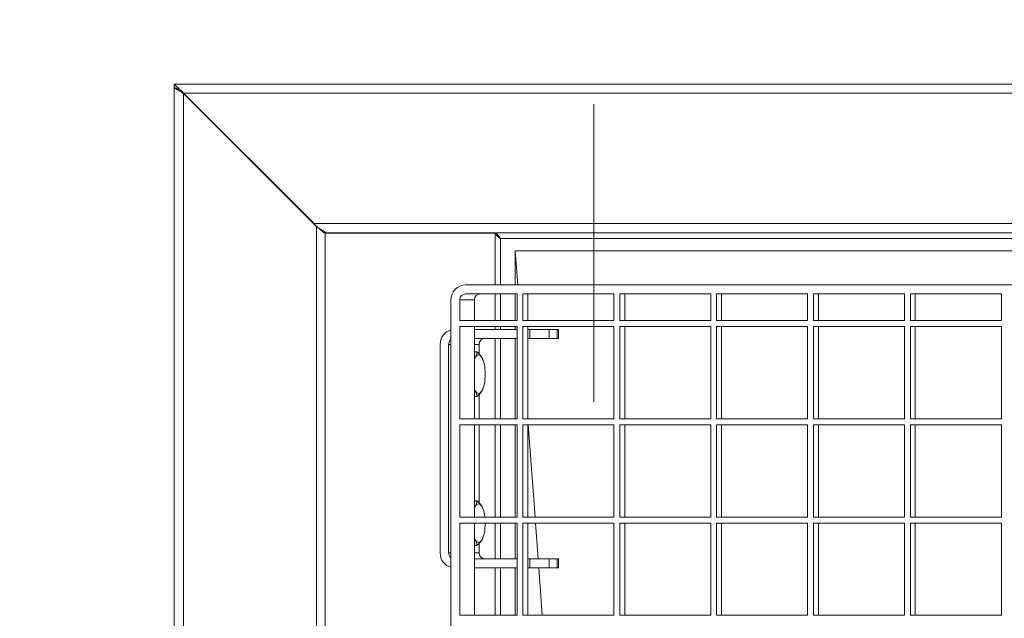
# Model space of a CAD drawing. Header units: metres. Extents: x 1306 to 1412, y -79 to 41.
# Tile 367 of 656: x 1360.482 to 1360.813, y -16.441 to -16.24. Entities that reach past the tile are written whole.
import ezdxf

# ---------------------------------------------------------------- set-up
doc = ezdxf.new("R2010")
doc.units = ezdxf.units.M
doc.header["$PDMODE"] = 65
doc.linetypes.add('AUSGEZOGEN', pattern=[0])
doc.linetypes.add('STRICHPUNKT2_S5', pattern=[0.5, 0.35, -0.05, 0.05, -0.05])
for name, color, linetype, lineweight in [('XR$2$Achsen', 4, 'AUSGEZOGEN', 13), ('XR$3$Maßlinie 1_50', 7, 'AUSGEZOGEN', 25), ('XR$4$Möblierung', 4, 'AUSGEZOGEN', 13)]:
    doc.layers.add(name, color=color, linetype=linetype, lineweight=lineweight)
doc.styles.add('ARIAL', font='arial.ttf')
doc.dimstyles.new('DIMSTYLE_11', dxfattribs={"dimtxt": 0.15, "dimasz": 0.03, "dimexe": 0, "dimexo": 0, "dimgap": 0.075, "dimtad": 2, "dimrnd": 0.005, "dimzin": 4, "dimdsep": 46, "dimtxsty": 'ARIAL', "dimblk1": 'ALL_ML_STRICH', "dimblk2": 'ALL_ML_STRICH', "dimsah": 1, "dimcen": 0, "dimclrd": 3, "dimclre": 3, "dimclrt": 3, "dimadec": 0, "dimazin": 0, "dimtfac": 1, "dimtdec": 0, "dimtix": 1, "dimtmove": 2, "dimatfit": 3, "dimfxl": 0, "dimtzin": 0, "dimlwd": 0, "dimlwe": 25, "dimarcsym": 0})
doc.dimstyles.new('DIMSTYLE_12', dxfattribs={"dimtxt": 0.15, "dimasz": 0.03, "dimexe": 0, "dimexo": 0, "dimgap": 0.075, "dimtad": 2, "dimdec": 3, "dimrnd": 0.005, "dimzin": 4, "dimdsep": 46, "dimtxsty": 'ARIAL', "dimblk1": 'ALL_ML_STRICH', "dimblk2": 'ALL_ML_STRICH', "dimsah": 1, "dimcen": 0, "dimclrd": 3, "dimclre": 3, "dimclrt": 3, "dimadec": 0, "dimazin": 0, "dimtfac": 1, "dimtdec": 0, "dimtix": 1, "dimtmove": 2, "dimatfit": 3, "dimfxl": 0, "dimtzin": 0, "dimlwd": 0, "dimlwe": 25, "dimarcsym": 0})
doc.dimstyles.new('DIMSTYLE_24', dxfattribs={"dimtxt": 0.225, "dimasz": 0.15, "dimexe": 0, "dimexo": 0, "dimgap": 0.1125, "dimtad": 2, "dimrnd": 0.005, "dimzin": 4, "dimdsep": 46, "dimtxsty": 'ARIAL', "dimblk1": 'ALL_ML_STRICH', "dimblk2": 'ALL_ML_STRICH', "dimsah": 1, "dimcen": 0, "dimclrd": 3, "dimclre": 3, "dimclrt": 3, "dimadec": 0, "dimazin": 0, "dimtfac": 1, "dimtdec": 0, "dimtix": 1, "dimtmove": 2, "dimatfit": 3, "dimfxl": 0, "dimtzin": 0, "dimlwd": 0, "dimlwe": 25, "dimarcsym": 0})
doc.dimstyles.new('DIMSTYLE_6', dxfattribs={"dimtxt": 0.15, "dimasz": 0.15, "dimexe": 0, "dimexo": 0, "dimgap": 0.075, "dimtad": 2, "dimrnd": 0.005, "dimzin": 4, "dimdsep": 46, "dimtxsty": 'ARIAL', "dimblk1": 'ALL_ML_STRICH', "dimblk2": 'ALL_ML_STRICH', "dimsah": 1, "dimcen": 0, "dimclrd": 3, "dimclre": 3, "dimclrt": 3, "dimadec": 0, "dimazin": 0, "dimtfac": 1, "dimtdec": 0, "dimtix": 1, "dimtmove": 2, "dimatfit": 3, "dimfxl": 0, "dimtzin": 0, "dimlwd": 0, "dimlwe": 25, "dimarcsym": 0})
doc.dimstyles.new('DIMSTYLE_9', dxfattribs={"dimtxt": 0.15, "dimasz": 0.03, "dimexe": 0, "dimexo": 0, "dimgap": 0.075, "dimtad": 2, "dimdec": 1, "dimlfac": 100, "dimrnd": 0.5, "dimzin": 4, "dimdsep": 46, "dimtxsty": 'ARIAL', "dimblk1": 'ALL_ML_STRICH', "dimblk2": 'ALL_ML_STRICH', "dimsah": 1, "dimcen": 0, "dimclrd": 3, "dimclre": 3, "dimclrt": 3, "dimadec": 0, "dimazin": 0, "dimtfac": 1, "dimtdec": 0, "dimtix": 1, "dimtmove": 2, "dimatfit": 3, "dimfxl": 0, "dimtvp": 1.2, "dimtzin": 0, "dimlwd": 0, "dimlwe": 25, "dimarcsym": 0})

# ---------------------------------------------------------------- blocks, each defined once
blk = doc.blocks.new('ALL_ML_STRICH')
at = {"color": 0, "linetype": 'ByBlock', "lineweight": -2}
for p, q in [((0, -0.5), (0, 0.5)), ((-0.3, -0.3), (0.3, 0.3)), ((-1, 0), (0.5, 0))]:
    blk.add_line(p, q, dxfattribs=at)
blk = doc.blocks.new('*D765')
at = {"layer": 'DEFPOINTS', "color": 3, "linetype": 'AUSGEZOGEN', "lineweight": 25, "transparency": 33554687}
for p in [(1342.77015, -10.15909), (1342.77015, -20.11081), (1361.06015, -20.30016)]:
    blk.add_point(p, dxfattribs=at)
at = {"layer": 'XR$3$Maßlinie 1_50', "color": 3, "linetype": 'AUSGEZOGEN', "lineweight": -2, "transparency": 33554687}
for p, q in [((1342.77015, -10.20909), (1342.77015, -10.15909)), ((1342.77015, -10.15909), (1361.06015, -10.15909)), ((1361.06015, -10.20909), (1361.06015, -10.15909))]:
    blk.add_line(p, q, dxfattribs=at)
at = {"layer": 'XR$3$Maßlinie 1_50', "color": 3, "linetype": 'AUSGEZOGEN', "lineweight": 25, "transparency": 33554687, "xscale": 0.03000000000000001, "yscale": 0.03000000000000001, "zscale": 0.03000000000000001, "rotation": 180}
blk.add_blockref('ALL_ML_STRICH', (1342.77015, -10.15909), dxfattribs=at)
at = {"layer": 'XR$3$Maßlinie 1_50', "color": 3, "linetype": 'AUSGEZOGEN', "lineweight": 25, "transparency": 33554687, "xscale": 0.03000000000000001, "yscale": 0.03000000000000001, "zscale": 0.03000000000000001}
blk.add_blockref('ALL_ML_STRICH', (1361.06015, -10.15909), dxfattribs=at)
at = {"layer": 'XR$3$Maßlinie 1_50', "color": 3, "linetype": 'AUSGEZOGEN', "lineweight": 25, "transparency": 33554687, "insert": (1351.91908, -10.03154), "char_height": 0.15, "width": 0.6, "attachment_point": 5, "style": 'ARIAL'}
blk.add_mtext('\\W0.80;\\A1;{\\A1;{18.29\\H0.099000;\\S^ ;}}', dxfattribs=at)
blk = doc.blocks.new('*D782')
at = {"layer": 'DEFPOINTS', "color": 3, "linetype": 'AUSGEZOGEN', "lineweight": 25, "transparency": 33554687}
for p in [(1343.12015, -10.95909), (1343.12015, -20.11122), (1361.06015, -20.5034)]:
    blk.add_point(p, dxfattribs=at)
at = {"layer": 'XR$3$Maßlinie 1_50', "color": 3, "linetype": 'AUSGEZOGEN', "lineweight": -2, "transparency": 33554687}
for p, q in [((1343.12015, -11.00909), (1343.12015, -10.95909)), ((1343.12015, -10.95909), (1361.06015, -10.95909)), ((1361.06015, -11.00909), (1361.06015, -10.95909))]:
    blk.add_line(p, q, dxfattribs=at)
at = {"layer": 'XR$3$Maßlinie 1_50', "color": 3, "linetype": 'AUSGEZOGEN', "lineweight": 25, "transparency": 33554687, "xscale": 0.03000000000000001, "yscale": 0.03000000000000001, "zscale": 0.03000000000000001, "rotation": 180}
blk.add_blockref('ALL_ML_STRICH', (1343.12015, -10.95909), dxfattribs=at)
at = {"layer": 'XR$3$Maßlinie 1_50', "color": 3, "linetype": 'AUSGEZOGEN', "lineweight": 25, "transparency": 33554687, "xscale": 0.03000000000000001, "yscale": 0.03000000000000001, "zscale": 0.03000000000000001}
blk.add_blockref('ALL_ML_STRICH', (1361.06015, -10.95909), dxfattribs=at)
at = {"layer": 'XR$3$Maßlinie 1_50', "color": 3, "linetype": 'AUSGEZOGEN', "lineweight": 25, "transparency": 33554687, "insert": (1352.09444, -10.83154), "char_height": 0.15, "width": 0.6, "attachment_point": 5, "style": 'ARIAL'}
blk.add_mtext('\\W0.80;\\A1;{\\A1;{17.94\\H0.099000;\\S^ ;}}', dxfattribs=at)
blk = doc.blocks.new('*D882')
at = {"layer": 'DEFPOINTS', "color": 3, "linetype": 'AUSGEZOGEN', "lineweight": 25, "transparency": 33554687}
for p in [(1358.37015, -11.75909), (1360.67515, -15.81825), (1358.37015, -16.9252)]:
    blk.add_point(p, dxfattribs=at)
at = {"layer": 'XR$3$Maßlinie 1_50', "color": 3, "linetype": 'AUSGEZOGEN', "lineweight": -2, "transparency": 33554687}
for p, q in [((1358.37015, -11.80909), (1358.37015, -11.75909)), ((1358.37015, -11.75909), (1360.67515, -11.75909)), ((1360.67515, -11.80909), (1360.67515, -11.75909))]:
    blk.add_line(p, q, dxfattribs=at)
at = {"layer": 'XR$3$Maßlinie 1_50', "color": 3, "linetype": 'AUSGEZOGEN', "lineweight": 25, "transparency": 33554687, "xscale": 0.03000000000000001, "yscale": 0.03000000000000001, "zscale": 0.03000000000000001, "rotation": 180}
blk.add_blockref('ALL_ML_STRICH', (1358.37015, -11.75909), dxfattribs=at)
at = {"layer": 'XR$3$Maßlinie 1_50', "color": 3, "linetype": 'AUSGEZOGEN', "lineweight": 25, "transparency": 33554687, "xscale": 0.03000000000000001, "yscale": 0.03000000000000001, "zscale": 0.03000000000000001}
blk.add_blockref('ALL_ML_STRICH', (1360.67515, -11.75909), dxfattribs=at)
at = {"layer": 'XR$3$Maßlinie 1_50', "color": 3, "linetype": 'AUSGEZOGEN', "lineweight": 25, "transparency": 33554687, "insert": (1359.54355, -11.63143), "char_height": 0.15, "width": 0.6, "attachment_point": 5, "style": 'ARIAL'}
blk.add_mtext('\\W0.80;\\A1;{\\A1;{2.30\\H0.099000;\\S5^ ;}}', dxfattribs=at)
blk = doc.blocks.new('*D899')
at = {"layer": 'DEFPOINTS', "color": 3, "linetype": 'AUSGEZOGEN', "lineweight": 25, "transparency": 33554687}
for p in [(1342.77015, -8.55909), (1361.24015, -14.91825), (1342.77015, -18.60158)]:
    blk.add_point(p, dxfattribs=at)
at = {"layer": 'XR$3$Maßlinie 1_50', "color": 3, "linetype": 'AUSGEZOGEN', "lineweight": -2, "transparency": 33554687}
for p, q in [((1342.77015, -9.15909), (1342.77015, -8.55909)), ((1342.77015, -8.55909), (1361.24015, -8.55909)), ((1361.24015, -9.15909), (1361.24015, -8.55909))]:
    blk.add_line(p, q, dxfattribs=at)
at = {"layer": 'XR$3$Maßlinie 1_50', "color": 3, "linetype": 'AUSGEZOGEN', "lineweight": 25, "transparency": 33554687, "xscale": 0.15, "yscale": 0.15, "zscale": 0.15, "rotation": 180}
blk.add_blockref('ALL_ML_STRICH', (1342.77015, -8.55909), dxfattribs=at)
at = {"layer": 'XR$3$Maßlinie 1_50', "color": 3, "linetype": 'AUSGEZOGEN', "lineweight": 25, "transparency": 33554687, "xscale": 0.15, "yscale": 0.15, "zscale": 0.15}
blk.add_blockref('ALL_ML_STRICH', (1361.24015, -8.55909), dxfattribs=at)
at = {"layer": 'XR$3$Maßlinie 1_50', "color": 3, "linetype": 'AUSGEZOGEN', "lineweight": 25, "transparency": 33554687, "insert": (1352.0111, -8.3926), "char_height": 0.225, "width": 0.9, "attachment_point": 5, "style": 'ARIAL'}
blk.add_mtext('\\W0.80;\\A1;{\\fArial|i0|b1;\\A1;{18.47\\H0.148500;\\S^ ;}}', dxfattribs=at)
blk = doc.blocks.new('*D929')
at = {"layer": 'DEFPOINTS', "color": 3, "linetype": 'AUSGEZOGEN', "lineweight": 25, "transparency": 33554687}
for p in [(1362.14624, -15.15825), (1340.42407, -17.54325), (1364.27124, -17.54325)]:
    blk.add_point(p, dxfattribs=at)
at = {"layer": 'XR$3$Maßlinie 1_50', "color": 3, "linetype": 'AUSGEZOGEN', "lineweight": -2, "transparency": 33554687}
for p, q in [((1340.47407, -15.15825), (1340.42407, -15.15825)), ((1340.42407, -17.54325), (1340.42407, -15.15825)), ((1340.47407, -17.54325), (1340.42407, -17.54325))]:
    blk.add_line(p, q, dxfattribs=at)
at = {"layer": 'XR$3$Maßlinie 1_50', "color": 3, "linetype": 'AUSGEZOGEN', "lineweight": 25, "transparency": 33554687, "xscale": 0.03000000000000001, "yscale": 0.03000000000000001, "zscale": 0.03000000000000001}
for p, rotation in [((1340.42407, -15.15825), 90), ((1340.42407, -17.54325), 270)]:
    blk.add_blockref('ALL_ML_STRICH', p, dxfattribs=dict(at, rotation=rotation))
at = {"layer": 'XR$3$Maßlinie 1_50', "color": 3, "linetype": 'AUSGEZOGEN', "lineweight": 25, "transparency": 33554687, "insert": (1340.29641, -16.32984), "char_height": 0.15, "width": 0.6, "attachment_point": 5, "rotation": 90, "style": 'ARIAL'}
blk.add_mtext('\\W0.80;\\A1;{\\A1;{2.38\\H0.099000;\\S5^ ;}}', dxfattribs=at)
blk = doc.blocks.new('*D938')
at = {"layer": 'DEFPOINTS', "color": 3, "linetype": 'AUSGEZOGEN', "lineweight": 25, "transparency": 33554687}
for p in [(1364.96914, -15.15825), (1338.82407, -20.29325), (1364.65696, -20.29325)]:
    blk.add_point(p, dxfattribs=at)
at = {"layer": 'XR$3$Maßlinie 1_50', "color": 3, "linetype": 'AUSGEZOGEN', "lineweight": -2, "transparency": 33554687}
for p, q in [((1338.87407, -15.15825), (1338.82407, -15.15825)), ((1338.82407, -20.29325), (1338.82407, -15.15825)), ((1338.87407, -20.29325), (1338.82407, -20.29325))]:
    blk.add_line(p, q, dxfattribs=at)
at = {"layer": 'XR$3$Maßlinie 1_50', "color": 3, "linetype": 'AUSGEZOGEN', "lineweight": 25, "transparency": 33554687, "xscale": 0.03000000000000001, "yscale": 0.03000000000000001, "zscale": 0.03000000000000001}
for p, rotation in [((1338.82407, -15.15825), 90), ((1338.82407, -20.29325), 270)]:
    blk.add_blockref('ALL_ML_STRICH', p, dxfattribs=dict(at, rotation=rotation))
at = {"layer": 'XR$3$Maßlinie 1_50', "color": 3, "linetype": 'AUSGEZOGEN', "lineweight": 25, "transparency": 33554687, "insert": (1338.69641, -17.70484), "char_height": 0.15, "width": 0.6, "attachment_point": 5, "rotation": 90, "style": 'ARIAL'}
blk.add_mtext('\\W0.80;\\A1;{\\A1;{5.13\\H0.099000;\\S5^ ;}}', dxfattribs=at)
blk = doc.blocks.new('*D948')
at = {"layer": 'DEFPOINTS', "color": 3, "linetype": 'AUSGEZOGEN', "lineweight": 25, "transparency": 33554687}
for p in [(1362.86309, -15.81825), (1338.02407, -16.21825), (1360.44309, -16.21825)]:
    blk.add_point(p, dxfattribs=at)
at = {"layer": 'XR$3$Maßlinie 1_50', "color": 3, "linetype": 'AUSGEZOGEN', "lineweight": -2, "transparency": 33554687}
for p, q in [((1338.07407, -15.81825), (1338.02407, -15.81825)), ((1338.02407, -16.21825), (1338.02407, -15.81825)), ((1338.07407, -16.21825), (1338.02407, -16.21825))]:
    blk.add_line(p, q, dxfattribs=at)
at = {"layer": 'XR$3$Maßlinie 1_50', "color": 3, "linetype": 'AUSGEZOGEN', "lineweight": 25, "transparency": 33554687, "xscale": 0.03000000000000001, "yscale": 0.03000000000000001, "zscale": 0.03000000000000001}
for p, rotation in [((1338.02407, -15.81825), 90), ((1338.02407, -16.21825), 270)]:
    blk.add_blockref('ALL_ML_STRICH', p, dxfattribs=dict(at, rotation=rotation))
at = {"layer": 'XR$3$Maßlinie 1_50', "color": 3, "linetype": 'AUSGEZOGEN', "lineweight": 25, "transparency": 33554687, "insert": (1337.89652, -16.02347), "char_height": 0.15, "width": 0.48, "attachment_point": 5, "rotation": 90, "style": 'ARIAL'}
blk.add_mtext('\\W0.80;\\A1;{\\A1;{40\\H0.099000;\\S^ ;}}', dxfattribs=at)
blk = doc.blocks.new('*D963')
at = {"layer": 'DEFPOINTS', "color": 3, "linetype": 'AUSGEZOGEN', "lineweight": 25, "transparency": 33554687}
for p in [(1360.31587, -16.21825), (1360.17091, -17.81825), (1361.00015, -17.81825)]:
    blk.add_point(p, dxfattribs=at)
at = {"layer": 'XR$3$Maßlinie 1_50', "color": 3, "linetype": 'AUSGEZOGEN', "lineweight": -2, "transparency": 33554687}
for p, q in [((1360.22091, -16.21825), (1360.17091, -16.21825)), ((1360.17091, -17.81825), (1360.17091, -16.21825)), ((1360.22091, -17.81825), (1360.17091, -17.81825))]:
    blk.add_line(p, q, dxfattribs=at)
at = {"layer": 'XR$3$Maßlinie 1_50', "color": 3, "linetype": 'AUSGEZOGEN', "lineweight": 25, "transparency": 33554687, "xscale": 0.15, "yscale": 0.15, "zscale": 0.15}
for p, rotation in [((1360.17091, -16.21825), 90), ((1360.17091, -17.81825), 270)]:
    blk.add_blockref('ALL_ML_STRICH', p, dxfattribs=dict(at, rotation=rotation))
at = {"layer": 'XR$3$Maßlinie 1_50', "color": 3, "linetype": 'AUSGEZOGEN', "lineweight": 25, "transparency": 33554687, "insert": (1360.04335, -17.00937), "char_height": 0.15, "width": 0.48, "attachment_point": 5, "rotation": 90, "style": 'ARIAL'}
blk.add_mtext('\\W0.80;\\A1;{\\A1;{1.60\\H0.099000;\\S^ ;}}', dxfattribs=at)
blk = doc.blocks.new('*D1085')
at = {"layer": 'DEFPOINTS', "color": 3, "linetype": 'AUSGEZOGEN', "lineweight": 25, "transparency": 33554687}
for p in [(1366.1012, -15.15825), (1339.62407, -17.54325), (1365.92579, -17.54325)]:
    blk.add_point(p, dxfattribs=at)
at = {"layer": 'XR$3$Maßlinie 1_50', "color": 3, "linetype": 'AUSGEZOGEN', "lineweight": -2, "transparency": 33554687}
for p, q in [((1339.67407, -15.15825), (1339.62407, -15.15825)), ((1339.62407, -17.54325), (1339.62407, -15.15825)), ((1339.67407, -17.54325), (1339.62407, -17.54325))]:
    blk.add_line(p, q, dxfattribs=at)
at = {"layer": 'XR$3$Maßlinie 1_50', "color": 3, "linetype": 'AUSGEZOGEN', "lineweight": 25, "transparency": 33554687, "xscale": 0.03000000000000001, "yscale": 0.03000000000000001, "zscale": 0.03000000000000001}
for p, rotation in [((1339.62407, -15.15825), 90), ((1339.62407, -17.54325), 270)]:
    blk.add_blockref('ALL_ML_STRICH', p, dxfattribs=dict(at, rotation=rotation))
at = {"layer": 'XR$3$Maßlinie 1_50', "color": 3, "linetype": 'AUSGEZOGEN', "lineweight": 25, "transparency": 33554687, "insert": (1339.49641, -16.32984), "char_height": 0.15, "width": 0.6, "attachment_point": 5, "rotation": 90, "style": 'ARIAL'}
blk.add_mtext('\\W0.80;\\A1;{\\A1;{2.38\\H0.099000;\\S5^ ;}}', dxfattribs=at)
blk = doc.blocks.new('COMPLEXOBJECT_326')
at = {"layer": 'XR$4$Möblierung', "color": 52, "linetype": 'AUSGEZOGEN', "lineweight": 13, "transparency": 33554687}
for p, q in [((1360.53416, -16.26269), (1360.53416, -16.26149)), ((1361.13416, -16.26149), (1360.53416, -16.26149)), ((1360.53416, -16.26274), (1360.53416, -17.66024)), ((1360.53416, -16.26274), (1360.53423, -16.26274)), ((1360.53726, -16.26465), (1360.53726, -17.65834)), ((1360.53726, -16.26465), (1360.58199, -16.30937)), ((1361.12914, -16.26459), (1360.53732, -16.26459)), ((1360.53732, -16.26459), (1360.58112, -16.30839)), ((1361.05907, -16.30839), (1360.58112, -16.30839)), ((1360.58199, -16.30937), (1360.58199, -17.61361)), ((1360.5846, -16.31109), (1360.5846, -16.31147)), ((1360.58466, -16.31149), (1360.58534, -16.31149)), ((1360.58491, -16.31154), (1360.58491, -17.61144)), ((1360.64194, -16.31154), (1360.58491, -16.31154)), ((1360.58534, -16.31149), (1360.58534, -16.31149)), ((1360.58535, -16.31149), (1360.58534, -16.31149)), ((1361.05411, -16.31149), (1360.58535, -16.31149)), ((1360.64194, -16.32899), (1360.64194, -16.31154)), ((1360.64373, -16.31339), (1360.64373, -16.32899)), ((1361.05226, -16.31339), (1360.64373, -16.31339)), ((1360.64876, -16.31749), (1361.04816, -16.31749)), ((1360.64876, -16.31749), (1360.64961, -16.32899)), ((1360.64876, -16.32899), (1360.64876, -16.31749)), ((1361.02663, -16.32899), (1360.63208, -16.32899)), ((1360.62715, -16.94399), (1360.62715, -16.33399)), ((1360.63504, -16.33399), (1360.63011, -16.33399)), ((1360.63011, -16.33399), (1360.63011, -16.34099)), ((1360.63208, -16.33199), (1360.64934, -16.33199)), ((1360.63504, -16.34099), (1360.63504, -16.33399)), ((1360.64194, -16.34099), (1360.64194, -16.33199)), ((1360.64373, -16.33199), (1360.64373, -16.34099)), ((1360.64876, -16.34099), (1360.64876, -16.33199)), ((1360.64934, -16.34099), (1360.64934, -16.33199)), ((1360.65131, -16.33199), (1360.65131, -16.34099)), ((1360.65131, -16.33199), (1360.68189, -16.33199)), ((1360.65296, -16.34099), (1360.65296, -16.33199)), ((1360.68189, -16.34099), (1360.68189, -16.33199)), ((1360.68386, -16.33199), (1360.68386, -16.34099)), ((1360.68386, -16.33199), (1360.71444, -16.33199)), ((1360.68551, -16.34099), (1360.68551, -16.33199)), ((1360.71444, -16.34099), (1360.71444, -16.33199)), ((1360.71641, -16.33199), (1360.71641, -16.34099)), ((1360.71641, -16.33199), (1360.74699, -16.33199)), ((1360.71806, -16.34099), (1360.71806, -16.33199)), ((1360.74699, -16.34099), (1360.74699, -16.33199)), ((1360.74896, -16.33199), (1360.74896, -16.34099)), ((1360.74896, -16.33199), (1360.77954, -16.33199)), ((1360.75061, -16.34099), (1360.75061, -16.33199)), ((1360.77954, -16.34099), (1360.77954, -16.33199)), ((1360.78151, -16.33199), (1360.78151, -16.34099)), ((1360.78151, -16.33199), (1360.81209, -16.33199)), ((1360.78316, -16.34099), (1360.78316, -16.33199)), ((1360.81209, -16.34099), (1360.81209, -16.33199)), ((1360.63011, -16.34099), (1360.64934, -16.34099)), ((1360.65131, -16.34099), (1360.68189, -16.34099)), ((1360.68386, -16.34099), (1360.71444, -16.34099)), ((1360.71641, -16.34099), (1360.74699, -16.34099)), ((1360.74896, -16.34099), (1360.77954, -16.34099)), ((1360.78151, -16.34099), (1360.81209, -16.34099)), ((1360.64934, -16.34299), (1360.63011, -16.34299)), ((1360.63011, -16.34299), (1360.63011, -16.37399)), ((1360.63504, -16.37399), (1360.63504, -16.34299)), ((1360.63504, -16.34399), (1360.64934, -16.34399)), ((1360.64194, -16.34399), (1360.64194, -16.34299)), ((1360.64373, -16.34299), (1360.64373, -16.34399)), ((1360.64876, -16.34399), (1360.64876, -16.34299)), ((1360.64934, -16.37399), (1360.64934, -16.34299)), ((1360.65131, -16.34299), (1360.65131, -16.37399)), ((1360.68189, -16.34299), (1360.65131, -16.34299)), ((1360.65296, -16.37399), (1360.65296, -16.34299)), ((1360.65296, -16.34399), (1360.65368, -16.34399)), ((1360.65368, -16.34399), (1360.66016, -16.34399)), ((1360.65368, -16.34399), (1360.65368, -16.34699)), ((1360.66016, -16.34699), (1360.66016, -16.34399)), ((1360.66016, -16.34399), (1360.66288, -16.34399)), ((1360.66288, -16.34399), (1360.66324, -16.34399)), ((1360.66288, -16.34399), (1360.66288, -16.34699)), ((1360.66324, -16.34699), (1360.66324, -16.34399)), ((1360.68189, -16.37399), (1360.68189, -16.34299)), ((1360.68386, -16.34299), (1360.68386, -16.37399)), ((1360.71444, -16.34299), (1360.68386, -16.34299)), ((1360.68551, -16.37399), (1360.68551, -16.34299)), ((1360.71444, -16.37399), (1360.71444, -16.34299)), ((1360.71641, -16.34299), (1360.71641, -16.37399)), ((1360.74699, -16.34299), (1360.71641, -16.34299)), ((1360.71806, -16.37399), (1360.71806, -16.34299)), ((1360.74699, -16.37399), (1360.74699, -16.34299)), ((1360.74896, -16.34299), (1360.74896, -16.37399)), ((1360.77954, -16.34299), (1360.74896, -16.34299)), ((1360.75061, -16.37399), (1360.75061, -16.34299)), ((1360.77954, -16.37399), (1360.77954, -16.34299)), ((1360.78151, -16.34299), (1360.78151, -16.37399)), ((1360.81209, -16.34299), (1360.78151, -16.34299)), ((1360.78316, -16.37399), (1360.78316, -16.34299)), ((1360.81209, -16.37399), (1360.81209, -16.34299)), ((1360.64934, -16.34699), (1360.63504, -16.34699)), ((1360.64194, -16.37399), (1360.64194, -16.34699)), ((1360.64373, -16.34699), (1360.64373, -16.37399)), ((1360.64876, -16.37399), (1360.64876, -16.34699)), ((1360.65368, -16.34699), (1360.65296, -16.34699)), ((1360.66016, -16.34699), (1360.65368, -16.34699)), ((1360.66016, -16.34699), (1360.66288, -16.34699)), ((1360.66324, -16.34699), (1360.66288, -16.34699)), ((1360.6235, -16.41899), (1360.6235, -16.34899)), ((1360.62632, -16.41899), (1360.62632, -16.34899)), ((1360.62715, -16.34899), (1360.62632, -16.34899)), ((1360.63658, -16.34899), (1360.63504, -16.34899)), ((1360.63658, -16.34899), (1360.63658, -16.35215)), ((1360.63504, -16.35149), (1360.63588, -16.35149)), ((1360.63783, -16.35395), (1360.6378, -16.35388)), ((1360.63783, -16.36404), (1360.6378, -16.3641)), ((1360.63504, -16.3665), (1360.63588, -16.3665)), ((1360.63658, -16.36584), (1360.63658, -16.37399)), ((1360.63011, -16.37399), (1360.64934, -16.37399)), ((1360.65131, -16.37399), (1360.68189, -16.37399)), ((1360.68386, -16.37399), (1360.71444, -16.37399)), ((1360.71641, -16.37399), (1360.74699, -16.37399)), ((1360.74896, -16.37399), (1360.77954, -16.37399)), ((1360.78151, -16.37399), (1360.81209, -16.37399)), ((1360.64934, -16.37599), (1360.63011, -16.37599)), ((1360.63011, -16.37599), (1360.63011, -16.40699)), ((1360.63504, -16.40699), (1360.63504, -16.37599)), ((1360.63658, -16.37599), (1360.63658, -16.40215)), ((1360.64194, -16.40699), (1360.64194, -16.37599)), ((1360.64373, -16.37599), (1360.64373, -16.40699)), ((1360.64876, -16.40699), (1360.64876, -16.37599)), ((1360.64934, -16.40699), (1360.64934, -16.37599)), ((1360.65131, -16.37599), (1360.65131, -16.40699)), ((1360.68189, -16.37599), (1360.65131, -16.37599)), ((1360.65296, -16.40699), (1360.65296, -16.37599)), ((1360.65309, -16.37599), (1360.65538, -16.40699)), ((1360.68189, -16.40699), (1360.68189, -16.37599)), ((1360.68386, -16.37599), (1360.68386, -16.40699)), ((1360.71444, -16.37599), (1360.68386, -16.37599)), ((1360.68551, -16.40699), (1360.68551, -16.37599)), ((1360.71444, -16.40699), (1360.71444, -16.37599)), ((1360.71641, -16.37599), (1360.71641, -16.40699)), ((1360.74699, -16.37599), (1360.71641, -16.37599)), ((1360.71806, -16.40699), (1360.71806, -16.37599)), ((1360.74699, -16.40699), (1360.74699, -16.37599)), ((1360.74896, -16.37599), (1360.74896, -16.40699)), ((1360.77954, -16.37599), (1360.74896, -16.37599)), ((1360.75061, -16.40699), (1360.75061, -16.37599)), ((1360.77954, -16.40699), (1360.77954, -16.37599)), ((1360.78151, -16.37599), (1360.78151, -16.40699)), ((1360.81209, -16.37599), (1360.78151, -16.37599)), ((1360.78316, -16.40699), (1360.78316, -16.37599)), ((1360.81209, -16.40699), (1360.81209, -16.37599)), ((1360.63504, -16.40149), (1360.63588, -16.40149)), ((1360.63783, -16.40395), (1360.6378, -16.40388)), ((1360.63011, -16.40699), (1360.64934, -16.40699)), ((1360.65131, -16.40699), (1360.68189, -16.40699)), ((1360.68386, -16.40699), (1360.71444, -16.40699)), ((1360.71641, -16.40699), (1360.74699, -16.40699)), ((1360.74896, -16.40699), (1360.77954, -16.40699)), ((1360.78151, -16.40699), (1360.81209, -16.40699)), ((1360.64934, -16.40899), (1360.63011, -16.40899)), ((1360.63011, -16.40899), (1360.63011, -16.43999)), ((1360.63504, -16.43999), (1360.63504, -16.40899)), ((1360.64194, -16.42099), (1360.64194, -16.40899)), ((1360.64373, -16.40899), (1360.64373, -16.42099)), ((1360.64876, -16.42099), (1360.64876, -16.40899)), ((1360.64934, -16.43999), (1360.64934, -16.40899)), ((1360.65131, -16.40899), (1360.65131, -16.43999)), ((1360.68189, -16.40899), (1360.65131, -16.40899)), ((1360.65296, -16.43999), (1360.65296, -16.40899)), ((1360.65553, -16.40899), (1360.65642, -16.42099)), ((1360.68189, -16.43999), (1360.68189, -16.40899)), ((1360.68386, -16.40899), (1360.68386, -16.43999)), ((1360.71444, -16.40899), (1360.68386, -16.40899)), ((1360.68551, -16.43999), (1360.68551, -16.40899)), ((1360.71444, -16.43999), (1360.71444, -16.40899)), ((1360.71641, -16.40899), (1360.71641, -16.43999)), ((1360.74699, -16.40899), (1360.71641, -16.40899)), ((1360.71806, -16.43999), (1360.71806, -16.40899)), ((1360.74699, -16.43999), (1360.74699, -16.40899)), ((1360.74896, -16.40899), (1360.74896, -16.43999)), ((1360.77954, -16.40899), (1360.74896, -16.40899)), ((1360.75061, -16.43999), (1360.75061, -16.40899)), ((1360.77954, -16.43999), (1360.77954, -16.40899)), ((1360.78151, -16.40899), (1360.78151, -16.43999)), ((1360.81209, -16.40899), (1360.78151, -16.40899)), ((1360.78316, -16.43999), (1360.78316, -16.40899)), ((1360.81209, -16.43999), (1360.81209, -16.40899)), ((1360.63504, -16.4165), (1360.63588, -16.4165)), ((1360.63658, -16.41584), (1360.63658, -16.41899)), ((1360.63783, -16.41404), (1360.6378, -16.4141)), ((1360.62632, -16.41899), (1360.62715, -16.41899)), ((1360.63504, -16.41899), (1360.63658, -16.41899)), ((1360.63504, -16.42099), (1360.64934, -16.42099)), ((1360.65296, -16.42099), (1360.65368, -16.42099)), ((1360.65368, -16.42099), (1360.66016, -16.42099)), ((1360.65368, -16.42099), (1360.65368, -16.42399)), ((1360.66016, -16.42399), (1360.66016, -16.42099)), ((1360.66288, -16.42099), (1360.66016, -16.42099)), ((1360.66288, -16.42099), (1360.66324, -16.42099)), ((1360.66288, -16.42099), (1360.66288, -16.42399)), ((1360.66324, -16.42399), (1360.66324, -16.42099)), ((1360.64934, -16.42399), (1360.63504, -16.42399)), ((1360.64194, -16.43999), (1360.64194, -16.42399)), ((1360.64373, -16.42399), (1360.64373, -16.43999)), ((1360.64876, -16.43999), (1360.64876, -16.42399)), ((1360.65368, -16.42399), (1360.65296, -16.42399)), ((1360.66016, -16.42399), (1360.65368, -16.42399)), ((1360.65664, -16.42399), (1360.65782, -16.43999)), ((1360.66288, -16.42399), (1360.66016, -16.42399)), ((1360.66324, -16.42399), (1360.66288, -16.42399)), ((1360.63011, -16.43999), (1360.64934, -16.43999)), ((1360.65131, -16.43999), (1360.68189, -16.43999)), ((1360.68386, -16.43999), (1360.71444, -16.43999)), ((1360.71641, -16.43999), (1360.74699, -16.43999)), ((1360.74896, -16.43999), (1360.77954, -16.43999)), ((1360.78151, -16.43999), (1360.81209, -16.43999))]:
    blk.add_line(p, q, dxfattribs=at)
for points in [[(1360.53416, -16.26149), (1360.5342, -16.26154), (1360.53424, -16.26159), (1360.53426, -16.26161), (1360.53432, -16.26169), (1360.53441, -16.26179), (1360.53451, -16.2619), (1360.53462, -16.26201), (1360.53474, -16.26213), (1360.53488, -16.26226), (1360.53502, -16.26239), (1360.53518, -16.26252), (1360.53534, -16.26266), (1360.5355, -16.2628), (1360.53567, -16.26294), (1360.53584, -16.26309), (1360.53602, -16.26323), (1360.53619, -16.26338), (1360.53637, -16.26354), (1360.53654, -16.2637), (1360.53671, -16.26386), (1360.53687, -16.26404), (1360.53703, -16.26421), (1360.53718, -16.2644), (1360.53732, -16.26459)], [(1360.53426, -16.26277), (1360.53423, -16.26275), (1360.5342, -16.26273), (1360.53422, -16.26274), (1360.5342, -16.26273), (1360.53419, -16.26271), (1360.53421, -16.26273), (1360.5342, -16.26272), (1360.53418, -16.26271), (1360.53417, -16.2627), (1360.53416, -16.26269), (1360.53414, -16.26268), (1360.53413, -16.26267), (1360.53416, -16.26269), (1360.53415, -16.26269), (1360.53414, -16.26267), (1360.53416, -16.26269), (1360.53417, -16.2627), (1360.53417, -16.2627), (1360.53417, -16.2627), (1360.53416, -16.26269), (1360.53416, -16.26269)], [(1360.53726, -16.26465), (1360.53709, -16.26454), (1360.53691, -16.26443), (1360.53673, -16.26432), (1360.53655, -16.26421), (1360.53637, -16.2641), (1360.5362, -16.26399), (1360.53603, -16.26388), (1360.53586, -16.26377), (1360.53569, -16.26367), (1360.53553, -16.26357), (1360.53538, -16.26347), (1360.53522, -16.26337), (1360.53508, -16.26329), (1360.53494, -16.2632), (1360.53481, -16.26312), (1360.53469, -16.26305), (1360.53457, -16.26298), (1360.53447, -16.26292), (1360.53438, -16.26287), (1360.53431, -16.26283), (1360.53425, -16.26279), (1360.53423, -16.26278), (1360.5342, -16.26276), (1360.53416, -16.26274)], [(1360.53426, -16.26277), (1360.53432, -16.26279), (1360.53439, -16.26281), (1360.53447, -16.26284), (1360.53456, -16.26287), (1360.53466, -16.2629), (1360.53476, -16.26294), (1360.53487, -16.26299), (1360.53498, -16.26304), (1360.5351, -16.26309), (1360.53522, -16.26315), (1360.53534, -16.26321), (1360.53546, -16.26328), (1360.53559, -16.26335), (1360.53572, -16.26343), (1360.53585, -16.26351), (1360.53597, -16.26359), (1360.5361, -16.26368), (1360.53623, -16.26377), (1360.53635, -16.26385), (1360.53647, -16.26394), (1360.53657, -16.26402), (1360.53668, -16.2641), (1360.53677, -16.26417), (1360.53686, -16.26425)], [(1360.53732, -16.26459), (1360.53725, -16.26453), (1360.53726, -16.26454), (1360.53726, -16.26455), (1360.53722, -16.26451), (1360.53721, -16.2645), (1360.53717, -16.26447), (1360.53716, -16.26446), (1360.53714, -16.26444), (1360.53708, -16.2644), (1360.5371, -16.26442), (1360.53712, -16.26443), (1360.53707, -16.26439), (1360.53706, -16.26439), (1360.53702, -16.26436), (1360.53703, -16.26436), (1360.537, -16.26434), (1360.53698, -16.26433), (1360.53695, -16.2643), (1360.53695, -16.26431), (1360.53692, -16.26428), (1360.5369, -16.26428), (1360.53689, -16.26427), (1360.53688, -16.26426), (1360.53686, -16.26425)], [(1360.53687, -16.26425), (1360.53694, -16.26432), (1360.53693, -16.26431), (1360.53692, -16.2643), (1360.53696, -16.26434), (1360.53697, -16.26435), (1360.537, -16.26438), (1360.53702, -16.2644), (1360.53703, -16.26442), (1360.53708, -16.26447), (1360.53707, -16.26445), (1360.53705, -16.26443), (1360.53709, -16.26448), (1360.5371, -16.26448), (1360.53713, -16.26452), (1360.53715, -16.26453), (1360.53717, -16.26455), (1360.53722, -16.2646), (1360.5372, -16.26458), (1360.53718, -16.26456), (1360.53722, -16.26461), (1360.53723, -16.26461), (1360.53726, -16.26465), (1360.53725, -16.26463), (1360.53726, -16.26465)], [(1360.58535, -16.31149), (1360.58526, -16.31148), (1360.58515, -16.31144), (1360.58503, -16.31137), (1360.58489, -16.31129), (1360.58475, -16.31119), (1360.58459, -16.31108), (1360.58443, -16.31097), (1360.58425, -16.31085), (1360.58407, -16.31073), (1360.58388, -16.31061), (1360.58368, -16.31048), (1360.58348, -16.31035), (1360.58328, -16.31022), (1360.58307, -16.31009), (1360.58286, -16.30995), (1360.58266, -16.30981), (1360.58245, -16.30966), (1360.58225, -16.30951), (1360.58204, -16.30935), (1360.58185, -16.30918), (1360.58165, -16.309), (1360.58147, -16.30881), (1360.58129, -16.30861), (1360.58112, -16.30839)], [(1360.58491, -16.31154), (1360.58482, -16.31154), (1360.58473, -16.31152), (1360.58463, -16.31148), (1360.58453, -16.31144), (1360.58442, -16.31138), (1360.5843, -16.31132), (1360.58418, -16.31124), (1360.58407, -16.31116), (1360.58394, -16.31107), (1360.58382, -16.31097), (1360.5837, -16.31087), (1360.58358, -16.31076), (1360.58345, -16.31064), (1360.58333, -16.31053), (1360.5832, -16.31041), (1360.58308, -16.31029), (1360.58295, -16.31017), (1360.58282, -16.31005), (1360.58269, -16.30993), (1360.58256, -16.30981), (1360.58242, -16.30969), (1360.58228, -16.30958), (1360.58214, -16.30948), (1360.58199, -16.30937)], [(1360.64176, -16.31149), (1360.64184, -16.3115), (1360.64193, -16.31151), (1360.64201, -16.31153), (1360.64209, -16.31156), (1360.64217, -16.3116), (1360.64225, -16.31164), (1360.64234, -16.31169), (1360.64242, -16.31175), (1360.6425, -16.31182), (1360.64258, -16.31189), (1360.64266, -16.31197), (1360.64275, -16.31205), (1360.64283, -16.31214), (1360.64291, -16.31224), (1360.64299, -16.31234), (1360.64307, -16.31244), (1360.64316, -16.31255), (1360.64324, -16.31267), (1360.64332, -16.31278), (1360.6434, -16.3129), (1360.64348, -16.31302), (1360.64357, -16.31315), (1360.64365, -16.31327), (1360.64373, -16.31339)], [(1360.64373, -16.31339), (1360.64363, -16.31332), (1360.64354, -16.31324), (1360.64344, -16.31316), (1360.64335, -16.31309), (1360.64325, -16.31301), (1360.64316, -16.31293), (1360.64307, -16.31285), (1360.64298, -16.31278), (1360.64289, -16.3127), (1360.6428, -16.31262), (1360.64272, -16.31255), (1360.64264, -16.31247), (1360.64256, -16.31239), (1360.64249, -16.31231), (1360.64242, -16.31224), (1360.64235, -16.31216), (1360.64228, -16.31208), (1360.64222, -16.31201), (1360.64217, -16.31193), (1360.64211, -16.31185), (1360.64206, -16.31178), (1360.64202, -16.3117), (1360.64198, -16.31162), (1360.64194, -16.31154)], [(1360.63504, -16.35378), (1360.63509, -16.35371), (1360.63508, -16.35372), (1360.63508, -16.35373), (1360.63511, -16.35368), (1360.63511, -16.35368), (1360.63514, -16.35364), (1360.63515, -16.35362), (1360.63516, -16.35361), (1360.6352, -16.35356), (1360.63519, -16.35357), (1360.63517, -16.35359), (1360.6352, -16.35355), (1360.63521, -16.35354), (1360.63523, -16.3535), (1360.63524, -16.35349), (1360.63525, -16.35347), (1360.63528, -16.35342), (1360.63527, -16.35343), (1360.63526, -16.35345), (1360.63529, -16.35341), (1360.63529, -16.3534), (1360.63532, -16.35336), (1360.6353, -16.35338), (1360.63532, -16.35336)], [(1360.63532, -16.35336), (1360.63536, -16.35329), (1360.6354, -16.35321), (1360.63544, -16.35314), (1360.63548, -16.35306), (1360.63551, -16.35299), (1360.63555, -16.35292), (1360.63558, -16.35284), (1360.63561, -16.35276), (1360.63564, -16.35269), (1360.63567, -16.35261), (1360.63569, -16.35254), (1360.63572, -16.35246), (1360.63574, -16.35238), (1360.63576, -16.35231), (1360.63578, -16.35223), (1360.6358, -16.35215), (1360.63581, -16.35207), (1360.63583, -16.35199), (1360.63584, -16.35191), (1360.63585, -16.35183), (1360.63586, -16.35174), (1360.63587, -16.35166), (1360.63588, -16.35157), (1360.63588, -16.35149)], [(1360.63588, -16.35149), (1360.63598, -16.35157), (1360.63607, -16.35166), (1360.63616, -16.35174), (1360.63625, -16.35183), (1360.63634, -16.35191), (1360.63642, -16.35199), (1360.6365, -16.35207), (1360.63658, -16.35215), (1360.63666, -16.35223), (1360.63673, -16.35231), (1360.6368, -16.35238), (1360.63687, -16.35246), (1360.63694, -16.35254), (1360.637, -16.35261), (1360.63706, -16.35269), (1360.63712, -16.35276), (1360.63718, -16.35284), (1360.63724, -16.35292), (1360.63729, -16.35299), (1360.63735, -16.35306), (1360.6374, -16.35314), (1360.63745, -16.35321), (1360.63749, -16.35329), (1360.63754, -16.35336)], [(1360.63754, -16.35336), (1360.63756, -16.35341), (1360.63758, -16.35343), (1360.6376, -16.35347), (1360.63761, -16.35349), (1360.63762, -16.35351), (1360.63763, -16.35353), (1360.63764, -16.35354), (1360.63765, -16.35357), (1360.63766, -16.35359), (1360.63767, -16.3536), (1360.63768, -16.35363), (1360.6377, -16.35366), (1360.6377, -16.35367), (1360.63772, -16.3537), (1360.63773, -16.35372), (1360.63773, -16.35373), (1360.63775, -16.35376), (1360.63776, -16.35379), (1360.63776, -16.3538), (1360.63778, -16.35382), (1360.63779, -16.35385), (1360.63779, -16.35386), (1360.63779, -16.35385), (1360.6378, -16.35388)], [(1360.63532, -16.36462), (1360.63527, -16.36455), (1360.63528, -16.36456), (1360.63528, -16.36457), (1360.63526, -16.36453), (1360.63525, -16.36452), (1360.63523, -16.36448), (1360.63522, -16.36447), (1360.63521, -16.36445), (1360.63517, -16.3644), (1360.63519, -16.36442), (1360.6352, -16.36443), (1360.63517, -16.36439), (1360.63516, -16.36438), (1360.63514, -16.36435), (1360.63513, -16.36433), (1360.63511, -16.36431), (1360.63508, -16.36426), (1360.63509, -16.36428), (1360.6351, -16.36429), (1360.63507, -16.36425), (1360.63507, -16.36424), (1360.63504, -16.36421), (1360.63505, -16.36423), (1360.63504, -16.36421)], [(1360.6378, -16.3641), (1360.63778, -16.36415), (1360.63777, -16.36417), (1360.63775, -16.36421), (1360.63775, -16.36423), (1360.63774, -16.36425), (1360.63773, -16.36427), (1360.63772, -16.36428), (1360.63771, -16.3643), (1360.6377, -16.36433), (1360.63769, -16.36434), (1360.63768, -16.36437), (1360.63766, -16.3644), (1360.63766, -16.36441), (1360.63764, -16.36443), (1360.63763, -16.36446), (1360.63762, -16.36447), (1360.63761, -16.3645), (1360.63759, -16.36453), (1360.63759, -16.36454), (1360.63757, -16.36456), (1360.63756, -16.36459), (1360.63755, -16.3646), (1360.63756, -16.36459), (1360.63754, -16.36462)], [(1360.63588, -16.3665), (1360.63588, -16.36641), (1360.63587, -16.36633), (1360.63586, -16.36624), (1360.63585, -16.36616), (1360.63584, -16.36608), (1360.63583, -16.366), (1360.63581, -16.36592), (1360.6358, -16.36584), (1360.63578, -16.36576), (1360.63576, -16.36568), (1360.63574, -16.3656), (1360.63572, -16.36553), (1360.63569, -16.36545), (1360.63567, -16.36537), (1360.63564, -16.3653), (1360.63561, -16.36522), (1360.63558, -16.36515), (1360.63555, -16.36507), (1360.63551, -16.365), (1360.63548, -16.36492), (1360.63544, -16.36485), (1360.6354, -16.36477), (1360.63536, -16.3647), (1360.63532, -16.36462)], [(1360.63754, -16.36462), (1360.63749, -16.3647), (1360.63745, -16.36477), (1360.6374, -16.36485), (1360.63735, -16.36492), (1360.63729, -16.365), (1360.63724, -16.36507), (1360.63718, -16.36515), (1360.63712, -16.36522), (1360.63706, -16.3653), (1360.637, -16.36537), (1360.63694, -16.36545), (1360.63687, -16.36553), (1360.6368, -16.3656), (1360.63673, -16.36568), (1360.63666, -16.36576), (1360.63658, -16.36584), (1360.6365, -16.36592), (1360.63642, -16.366), (1360.63634, -16.36608), (1360.63625, -16.36616), (1360.63616, -16.36624), (1360.63607, -16.36633), (1360.63598, -16.36641), (1360.63588, -16.3665)], [(1360.63504, -16.40378), (1360.63509, -16.40371), (1360.63508, -16.40372), (1360.63508, -16.40373), (1360.63511, -16.40368), (1360.63511, -16.40368), (1360.63514, -16.40364), (1360.63515, -16.40362), (1360.63516, -16.40361), (1360.6352, -16.40356), (1360.63519, -16.40357), (1360.63517, -16.40359), (1360.6352, -16.40355), (1360.63521, -16.40354), (1360.63523, -16.4035), (1360.63524, -16.40349), (1360.63525, -16.40347), (1360.63528, -16.40342), (1360.63527, -16.40343), (1360.63526, -16.40345), (1360.63529, -16.40341), (1360.63529, -16.4034), (1360.63532, -16.40336), (1360.6353, -16.40338), (1360.63532, -16.40336)], [(1360.63532, -16.40336), (1360.63536, -16.40329), (1360.6354, -16.40321), (1360.63544, -16.40314), (1360.63548, -16.40306), (1360.63551, -16.40299), (1360.63555, -16.40292), (1360.63558, -16.40284), (1360.63561, -16.40276), (1360.63564, -16.40269), (1360.63567, -16.40261), (1360.63569, -16.40254), (1360.63572, -16.40246), (1360.63574, -16.40238), (1360.63576, -16.40231), (1360.63578, -16.40223), (1360.6358, -16.40215), (1360.63581, -16.40207), (1360.63583, -16.40199), (1360.63584, -16.40191), (1360.63585, -16.40183), (1360.63586, -16.40174), (1360.63587, -16.40166), (1360.63588, -16.40157), (1360.63588, -16.40149)], [(1360.63588, -16.40149), (1360.63598, -16.40157), (1360.63607, -16.40166), (1360.63616, -16.40174), (1360.63625, -16.40183), (1360.63634, -16.40191), (1360.63642, -16.40199), (1360.6365, -16.40207), (1360.63658, -16.40215), (1360.63666, -16.40223), (1360.63673, -16.40231), (1360.6368, -16.40238), (1360.63687, -16.40246), (1360.63694, -16.40254), (1360.637, -16.40261), (1360.63706, -16.40269), (1360.63712, -16.40276), (1360.63718, -16.40284), (1360.63724, -16.40292), (1360.63729, -16.40299), (1360.63735, -16.40306), (1360.6374, -16.40314), (1360.63745, -16.40321), (1360.63749, -16.40329), (1360.63754, -16.40336)], [(1360.63754, -16.40336), (1360.63756, -16.40341), (1360.63758, -16.40343), (1360.6376, -16.40347), (1360.63761, -16.40349), (1360.63762, -16.40351), (1360.63763, -16.40353), (1360.63764, -16.40354), (1360.63765, -16.40357), (1360.63766, -16.40359), (1360.63767, -16.4036), (1360.63768, -16.40363), (1360.6377, -16.40366), (1360.6377, -16.40367), (1360.63772, -16.4037), (1360.63773, -16.40372), (1360.63773, -16.40373), (1360.63775, -16.40376), (1360.63776, -16.40379), (1360.63776, -16.4038), (1360.63778, -16.40382), (1360.63779, -16.40385), (1360.63779, -16.40386), (1360.63779, -16.40385), (1360.6378, -16.40388)], [(1360.63532, -16.41462), (1360.63527, -16.41455), (1360.63528, -16.41456), (1360.63528, -16.41457), (1360.63526, -16.41453), (1360.63525, -16.41452), (1360.63523, -16.41448), (1360.63522, -16.41447), (1360.63521, -16.41445), (1360.63517, -16.4144), (1360.63519, -16.41442), (1360.6352, -16.41443), (1360.63517, -16.41439), (1360.63516, -16.41438), (1360.63514, -16.41435), (1360.63513, -16.41433), (1360.63511, -16.41431), (1360.63508, -16.41426), (1360.63509, -16.41428), (1360.6351, -16.41429), (1360.63507, -16.41425), (1360.63507, -16.41424), (1360.63504, -16.41421), (1360.63505, -16.41423), (1360.63504, -16.41421)], [(1360.63588, -16.4165), (1360.63588, -16.41641), (1360.63587, -16.41633), (1360.63586, -16.41624), (1360.63585, -16.41616), (1360.63584, -16.41608), (1360.63583, -16.416), (1360.63581, -16.41592), (1360.6358, -16.41584), (1360.63578, -16.41576), (1360.63576, -16.41568), (1360.63574, -16.4156), (1360.63572, -16.41553), (1360.63569, -16.41545), (1360.63567, -16.41537), (1360.63564, -16.4153), (1360.63561, -16.41522), (1360.63558, -16.41515), (1360.63555, -16.41507), (1360.63551, -16.415), (1360.63548, -16.41492), (1360.63544, -16.41485), (1360.6354, -16.41477), (1360.63536, -16.4147), (1360.63532, -16.41462)], [(1360.63754, -16.41462), (1360.63749, -16.4147), (1360.63745, -16.41477), (1360.6374, -16.41485), (1360.63735, -16.41492), (1360.63729, -16.415), (1360.63724, -16.41507), (1360.63718, -16.41515), (1360.63712, -16.41522), (1360.63706, -16.4153), (1360.637, -16.41537), (1360.63694, -16.41545), (1360.63687, -16.41553), (1360.6368, -16.4156), (1360.63673, -16.41568), (1360.63666, -16.41576), (1360.63658, -16.41584), (1360.6365, -16.41592), (1360.63642, -16.416), (1360.63634, -16.41608), (1360.63625, -16.41616), (1360.63616, -16.41624), (1360.63607, -16.41633), (1360.63598, -16.41641), (1360.63588, -16.4165)], [(1360.6378, -16.4141), (1360.63778, -16.41415), (1360.63777, -16.41417), (1360.63775, -16.41421), (1360.63775, -16.41423), (1360.63774, -16.41425), (1360.63773, -16.41427), (1360.63772, -16.41428), (1360.63771, -16.4143), (1360.6377, -16.41433), (1360.63769, -16.41434), (1360.63768, -16.41437), (1360.63766, -16.4144), (1360.63766, -16.41441), (1360.63764, -16.41443), (1360.63763, -16.41446), (1360.63762, -16.41447), (1360.63761, -16.4145), (1360.63759, -16.41453), (1360.63759, -16.41454), (1360.63757, -16.41456), (1360.63756, -16.41459), (1360.63755, -16.4146), (1360.63756, -16.41459), (1360.63754, -16.41462)]]:
    blk.add_lwpolyline(points, dxfattribs=at)
for centre, major_axis, ratio, start_param, end_param in [((1360.63208, -16.33399), (0, 0.005), 0.986376, 0, 1.570796), ((1360.63208, -16.33399), (0, 0.002), 0.986376, 0, 1.570796), ((1360.63701, -16.33399), (0, 0.002), 0.986376, 0, 1.570796), ((1360.6282, -16.34899), (0, 0.005), 0.939693, 0.225109, 1.570796), ((1360.6282, -16.34899), (0, 0.002), 0.939693, 0.592012, 1.570796), ((1360.63846, -16.34899), (0, 0.002), 0.939693, 0, 1.570796), ((1360.63643, -16.35899), (0, -0.0065), 0.34202, 3.665191, 3.814621), ((1360.63643, -16.35899), (0, 0.0065), 0.34202, 5.759587, 6.806784), ((1360.63643, -16.35899), (0, 0.0065), 0.34202, 4.712389, 5.759587), ((1360.63643, -16.35899), (0, 0.0065), 0.34202, 3.665191, 4.712389), ((1360.63643, -16.35899), (0, -0.0065), 0.34202, -0.673029, -0.523599), ((1360.63643, -16.35899), (0, -0.0065), 0.34202, 5.759587, 6.806784), ((1360.63643, -16.40899), (0, -0.0065), 0.34202, 3.665191, 3.814621), ((1360.63643, -16.40899), (0, 0.0065), 0.34202, 5.759587, 6.806784), ((1360.63643, -16.40899), (0, 0.0065), 0.34202, 5.025156, 5.759587), ((1360.63643, -16.40899), (0, 0.0065), 0.34202, 3.665191, 4.712389), ((1360.63643, -16.40899), (0, -0.0065), 0.34202, -0.673029, -0.523599), ((1360.63643, -16.40899), (0, -0.0065), 0.34202, 5.759587, 6.806784), ((1360.6282, -16.41899), (0, -0.005), 0.939693, 4.712389, 6.058076), ((1360.6282, -16.41899), (0, -0.002), 0.939693, 4.712389, 5.691173), ((1360.63846, -16.41899), (0, -0.002), 0.939693, 4.712389, 6.283185)]:
    blk.add_ellipse(centre, major_axis=major_axis, ratio=ratio, start_param=start_param, end_param=end_param, dxfattribs=at)

msp = doc.modelspace()

# ---------------------------------------------------------------- linework, layer by layer
at = {"layer": 'XR$2$Achsen', "color": 4, "linetype": 'STRICHPUNKT2_S5', "lineweight": 13, "transparency": 33554687}
msp.add_line((1360.67515, -15.81825), (1360.67515, -30.11825), dxfattribs=at)

# ---------------------------------------------------------------- block references
at = {"layer": 'XR$4$Möblierung', "color": 52, "linetype": 'AUSGEZOGEN', "lineweight": 13, "transparency": 33554687}
msp.add_blockref('COMPLEXOBJECT_326', (0, 0), dxfattribs=at)

# ---------------------------------------------------------------- dimensions: what is measured, and where the dimension line sits
at = {"layer": 'XR$3$Maßlinie 1_50', "color": 3, "linetype": 'AUSGEZOGEN', "lineweight": 25, "transparency": 33554687}
for base, p1, p2, dimstyle, picture, middle in [((1361.24015, -8.55909), (1342.77015, -9.15909), (1361.24015, -9.15909), 'DIMSTYLE_24', '*D899', (1352.0111, -8.3926)), ((1361.06015, -10.15909), (1342.77015, -10.20909), (1361.06015, -10.20909), 'DIMSTYLE_11', '*D765', (1351.91908, -10.03154)), ((1361.06015, -10.95909), (1343.12015, -11.00909), (1361.06015, -11.00909), 'DIMSTYLE_11', '*D782', (1352.09444, -10.83154)), ((1360.67515, -11.75909), (1358.37015, -11.80909), (1360.67515, -11.80909), 'DIMSTYLE_12', '*D882', (1359.54355, -11.63143))]:
    dim = msp.add_linear_dim(base=base, p1=p1, p2=p2, dimstyle=dimstyle, override={"dimpost": '<>', "dimclrd": 3, "dimclre": 3, "dimclrt": 3, "dimlwd": 0, "dimlwe": 25}, dxfattribs=at)
    dim.commit()
    dim.dimension.update_dxf_attribs({"geometry": picture, "text_midpoint": middle, "dimtype": 160})
for base, p1, p2, dimstyle, picture, middle in [((1338.82407, -15.15825), (1338.87407, -20.29325), (1338.87407, -15.15825), 'DIMSTYLE_12', '*D938', (1338.69641, -17.70484)), ((1339.62407, -15.15825), (1339.67407, -17.54325), (1339.67407, -15.15825), 'DIMSTYLE_12', '*D1085', (1339.49641, -16.32984)), ((1340.42407, -15.15825), (1340.47407, -17.54325), (1340.47407, -15.15825), 'DIMSTYLE_12', '*D929', (1340.29641, -16.32984)), ((1338.02407, -15.81825), (1338.07407, -16.21825), (1338.07407, -15.81825), 'DIMSTYLE_9', '*D948', (1337.89652, -16.02347)), ((1360.17091, -16.21825), (1360.22091, -17.81825), (1360.22091, -16.21825), 'DIMSTYLE_6', '*D963', (1360.04335, -17.00937))]:
    dim = msp.add_linear_dim(base=base, p1=p1, p2=p2, angle=90, dimstyle=dimstyle, override={"dimpost": '<>', "dimclrd": 3, "dimclre": 3, "dimclrt": 3, "dimlwd": 0, "dimlwe": 25}, dxfattribs=at)
    dim.commit()
    dim.dimension.update_dxf_attribs({"geometry": picture, "text_midpoint": middle, "dimtype": 160})

doc.saveas('drawing.dxf')
